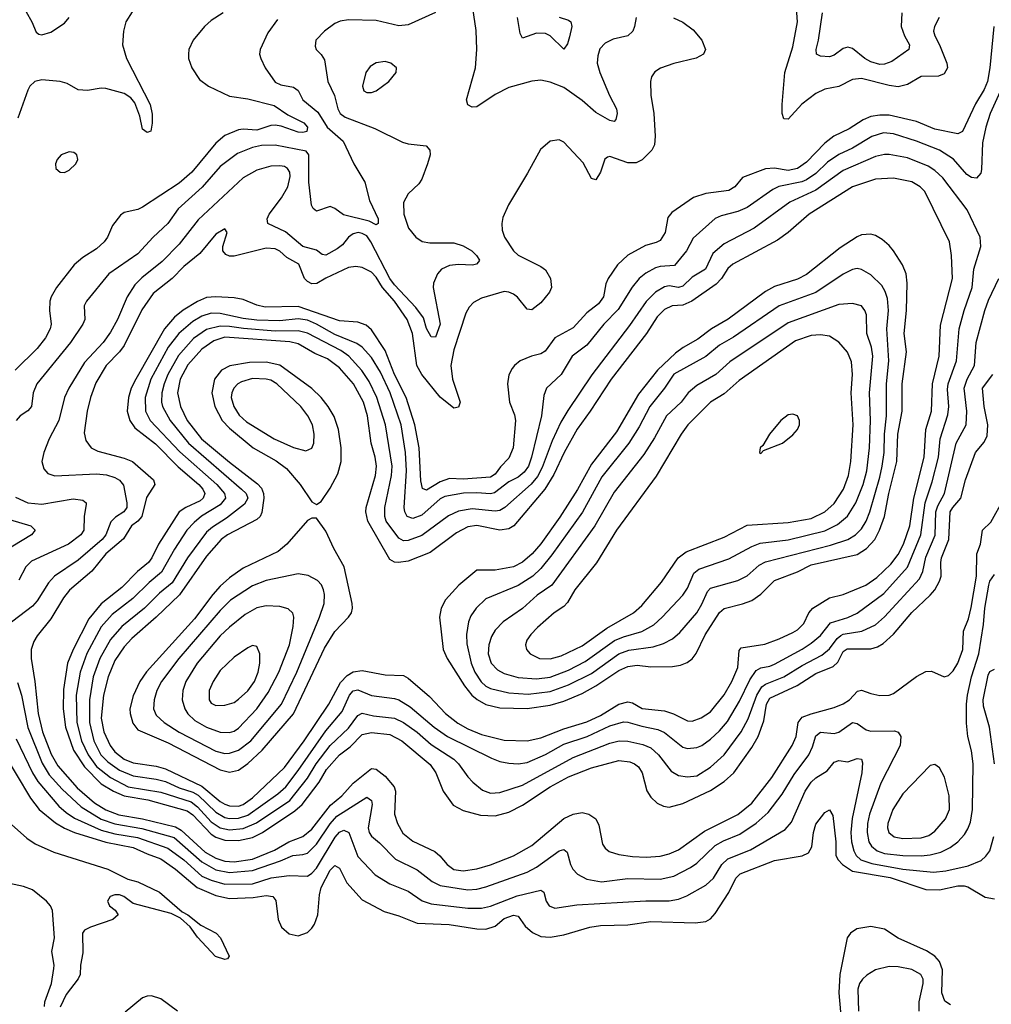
# Model space of a CAD drawing. Header units: inches. Extents: x 1649636 to 1815363, y 506543 to 641975.
# Tile 441 of 656: x 1723654 to 1727896, y 633120 to 637420. Entities that reach past the tile are written whole.
import ezdxf

# ---------------------------------------------------------------- set-up
doc = ezdxf.new("R2010")
doc.units = ezdxf.units.IN
doc.header["$MEASUREMENT"] = 0
doc.layers.add('B7623', color=7, linetype='Continuous')

msp = doc.modelspace()

# ---------------------------------------------------------------- linework, layer by layer
at = {"layer": 'B7623', "color": 5}
for points, elevation in [([(1723657.6, 637497.6), (1723707.2, 637410), (1723725.7, 637365.7), (1723737, 637357), (1723750, 637353.2), (1723790, 637365.3), (1723850, 637405.5), (1723870.7, 637429.3)], 580), ([(1725470, 637450.7), (1725350, 637397), (1725310, 637393.3), (1725210, 637417), (1725090, 637419.7), (1725053, 637413), (1725030, 637402.7), (1724984.6, 637370), (1724947.7, 637330), (1724944.5, 637304.5), (1724948.7, 637290), (1724970, 637268.7), (1724984.2, 637244.2), (1724999.5, 637150), (1725028.3, 637088.3), (1725043.3, 637030), (1725053.5, 637010), (1725074.5, 636994.5), (1725205, 636945), (1725325.1, 636885.1), (1725350, 636878), (1725428.4, 636868.4), (1725445.5, 636850), (1725446.4, 636830), (1725435.2, 636790), (1725410, 636723.7), (1725396.5, 636703.5), (1725350, 636659.7), (1725330, 636621.2), (1725331, 636570), (1725352.2, 636510), (1725383.6, 636470), (1725410.8, 636450.8), (1725445.4, 636445.4), (1725550, 636445), (1725590, 636432.8), (1725628.2, 636410), (1725648.2, 636390), (1725661.7, 636370), (1725658, 636362), (1725647.9, 636352.1), (1725631.6, 636348.4), (1725570, 636350.6), (1725530, 636346.1), (1725496.1, 636330), (1725478.2, 636310), (1725461.4, 636270), (1725459.8, 636250), (1725490.1, 636090), (1725470, 636033.7), (1725450, 636034.5), (1725430, 636071.6), (1725417.2, 636117.2), (1725383.3, 636163.3), (1725290, 636262.5), (1725269.7, 636289.7), (1725187.7, 636450), (1725170, 636475.3), (1725150, 636486.8), (1725132, 636490), (1725110, 636485.4), (1725090, 636470.5), (1725063.2, 636436.8), (1725040.9, 636419.1), (1724990, 636392.2), (1724974.2, 636394.2), (1724950, 636413.2), (1724890, 636429.9), (1724813.9, 636493.9), (1724737.3, 636530), (1724734.8, 636550), (1724743.4, 636570), (1724797.8, 636642.2), (1724824.4, 636690), (1724834.7, 636734.7), (1724833.4, 636753.4), (1724824, 636770), (1724810, 636778.4), (1724790, 636782.4), (1724750, 636780.9), (1724690, 636763), (1724630, 636729.2), (1724433.6, 636546.4), (1724350, 636439.2), (1724276.4, 636363.6), (1724187.6, 636292.4), (1724157.3, 636262.7), (1724123.8, 636210), (1724081.5, 636110), (1724050, 636054.6), (1724018.4, 636010), (1723937.6, 635922.4), (1723868, 635810), (1723850.1, 635770), (1723824.5, 635670), (1723782.2, 635590), (1723758.9, 635530), (1723751.3, 635490), (1723758.8, 635458.8), (1723777.3, 635437.3), (1723807.1, 635427.1), (1723990, 635436.6), (1724032.8, 635432.8), (1724070, 635420.9), (1724089.6, 635409.6), (1724107.7, 635387.7), (1724121.9, 635310), (1724121.7, 635290), (1724109.3, 635270), (1724072.9, 635247.1), (1724052.4, 635227.6), (1724029.6, 635170), (1724014.4, 635150), (1723910, 635059.7), (1723806.4, 634990), (1723779.8, 634960.2), (1723730, 634882.2), (1723710, 634858.3), (1723594.2, 634770)], 660), ([(1724542.3, 637450), (1724490, 637415.9), (1724460.2, 637390), (1724411.1, 637330), (1724393.2, 637290), (1724391.2, 637270), (1724391.3, 637250), (1724406, 637210), (1724438.9, 637158.9), (1724478.4, 637130), (1724570, 637086.4), (1724650, 637074.3), (1724765.4, 637045.4), (1724824.2, 637004.2), (1724894.2, 636970), (1724910.1, 636950), (1724908.4, 636931.6), (1724890, 636926.9), (1724870, 636928.2), (1724795.3, 636955.3), (1724770, 636958.9), (1724750, 636957.3), (1724690, 636938.2), (1724630, 636942.2), (1724610, 636938.9), (1724550, 636913.7), (1724510, 636881), (1724405.5, 636754.5), (1724350, 636705.5), (1724190, 636601), (1724170, 636591.5), (1724110, 636577.4), (1724094.2, 636565.8), (1724058.7, 636521.3), (1724036.9, 636470), (1724023.2, 636450), (1723990, 636418.9), (1723930, 636381.5), (1723892.2, 636350), (1723814.2, 636250), (1723791.6, 636210), (1723785.5, 636190), (1723783.6, 636150), (1723791.9, 636090), (1723787.5, 636070), (1723767.1, 636030), (1723730, 635983.7), (1723634, 635890)], 620), ([(1724145.1, 637454.9), (1724118, 637410), (1724106.8, 637370), (1724103.3, 637310), (1724120.3, 637250), (1724224.1, 637050), (1724232, 637008), (1724232.3, 636967.7), (1724226.4, 636933.6), (1724210, 636927.6), (1724190, 636941.6), (1724178.2, 636998.2), (1724156.3, 637056.3), (1724139, 637079), (1724110, 637098.2), (1724030, 637119.9), (1724010, 637121.4), (1723950, 637110.9), (1723910, 637114.1), (1723861.5, 637141.5), (1723830, 637149.9), (1723750, 637157.6), (1723720.2, 637150), (1723698.9, 637130), (1723690, 637112.1), (1723646.6, 636990)], 580), ([(1726345.1, 637430), (1726339, 637390), (1726330.7, 637369.3), (1726310, 637349.1), (1726245, 637335), (1726210, 637318), (1726187.7, 637292.3), (1726178, 637262), (1726176.1, 637230), (1726186.6, 637190), (1726229.3, 637089.3), (1726259.8, 637030), (1726262.9, 637010), (1726256.4, 636983.6), (1726250, 636975.6), (1726230, 636979.2), (1726170, 637014.6), (1726110, 637066.6), (1726030, 637124.2), (1725970, 637146.8), (1725930, 637156.1), (1725890, 637151.7), (1725790, 637123.8), (1725730, 637094), (1725650, 637039.7), (1725630, 637038.3), (1725610, 637047.6), (1725605.3, 637070), (1725643.5, 637210), (1725649.8, 637290), (1725647, 637373), (1725632.4, 637470)], 660), ([(1726010, 637431.6), (1726050, 637418), (1726060.3, 637410), (1726064.1, 637390), (1726054.6, 637345.4), (1726045.8, 637314.2), (1726030, 637291.8), (1725970, 637349.8), (1725950, 637359.5), (1725910, 637360.9), (1725850, 637339.7), (1725839.6, 637359.6), (1725827.2, 637430)], 640), ([(1727668.7, 637430), (1727648.6, 637390), (1727644.6, 637370), (1727649.5, 637350), (1727670.7, 637310.7), (1727702, 637230), (1727704.6, 637210), (1727690, 637184.1), (1727666.4, 637173.6), (1727590, 637171.4), (1727530, 637136.6), (1727490, 637127.2), (1727450, 637132.8), (1727330, 637163), (1727290, 637159), (1727230, 637128.1), (1727170, 637117), (1727130, 637097.9), (1727068.9, 637051.1), (1727010, 636986.2), (1726990, 636986.6), (1726983.6, 637010), (1726982.5, 637050), (1726995.4, 637190), (1727030, 637302), (1727049.9, 637410), (1727045.4, 637470)], 680), ([(1727505.8, 637450), (1727502.7, 637390), (1727517.7, 637350), (1727539.7, 637310), (1727536.5, 637290), (1727462.2, 637237.8), (1727430, 637225.2), (1727410, 637224.7), (1727370, 637236.5), (1727344.4, 637250), (1727290, 637294.5), (1727270, 637299.4), (1727250, 637294.6), (1727210, 637264.8), (1727190, 637258), (1727150, 637260.2), (1727132.6, 637270), (1727131.4, 637290), (1727141.5, 637330), (1727158.6, 637450)], 660), ([(1724779.3, 637420.7), (1724738.1, 637361.9), (1724703.7, 637290), (1724701.1, 637270), (1724706.3, 637250), (1724725.8, 637210), (1724770, 637146.5), (1724794.9, 637134.9), (1724850, 637125.9), (1724870, 637111.2), (1724890.9, 637070), (1724956, 637016), (1724996.3, 636950), (1725066.5, 636890), (1725113.5, 636790), (1725160.5, 636710), (1725181.1, 636630), (1725218.9, 636550), (1725219.1, 636530), (1725210, 636523.7), (1725180.1, 636540.1), (1725068.1, 636568.1), (1725030, 636596), (1725010, 636604.7), (1724950, 636584.2), (1724936, 636596), (1724928.7, 636610), (1724916.5, 636710), (1724917, 636830), (1724905.4, 636845.4), (1724770, 636871.9), (1724710.4, 636870.4), (1724670, 636862.5), (1724604.5, 636835.5), (1724530, 636778.9), (1724451.1, 636688.9), (1724346.6, 636593.4), (1724300.9, 636530), (1724236.8, 636470), (1724170, 636397.5), (1724043.5, 636310), (1723946.3, 636190), (1723936, 636170), (1723938.2, 636110), (1723929.4, 636090), (1723876.3, 636010), (1723728.8, 635830), (1723713.5, 635790), (1723706, 635730), (1723690, 635711.4), (1723656.2, 635690), (1723638.3, 635670)], 640), ([(1726508, 637428), (1726550, 637408.9), (1726595.1, 637375.1), (1726632, 637330), (1726648, 637290), (1726639.1, 637270), (1726607.9, 637252.1), (1726510, 637228.5), (1726451.3, 637208.7), (1726427.7, 637192.3), (1726412.7, 637170), (1726408.4, 637150), (1726410.3, 637090), (1726423, 637010), (1726428.8, 636911.2), (1726426.3, 636873.7), (1726413.6, 636850), (1726372.5, 636807.5), (1726345.5, 636794.5), (1726310, 636794.3), (1726230, 636822.6), (1726221, 636819), (1726209.4, 636810.6), (1726190, 636754.5), (1726170, 636720.5), (1726150, 636726.9), (1726114.5, 636794.5), (1726030, 636884.7), (1726010, 636894.7), (1725970, 636889.6), (1725927.3, 636852.7), (1725871.6, 636750), (1725787.9, 636612.1), (1725763.9, 636556.1), (1725758.6, 636530), (1725760.4, 636500.4), (1725770.2, 636470), (1725810, 636410.3), (1725830, 636392.2), (1725930, 636342.4), (1725950, 636327.4), (1725972.1, 636290), (1725976.3, 636250), (1725968, 636230), (1725930, 636183.1), (1725890, 636152.1), (1725870, 636155.2), (1725827.7, 636207.7), (1725810, 636221.8), (1725790, 636230.3), (1725770, 636232.2), (1725670, 636203.2), (1725635.8, 636184.2), (1725615.9, 636164.1), (1725602.4, 636137.6), (1725550, 635978), (1725536.1, 635910), (1725543.3, 635850), (1725576.9, 635750), (1725570, 635727.3), (1725550, 635723.5), (1725490, 635771.4), (1725410, 635870.5), (1725388.7, 635910), (1725369.3, 636050), (1725345.3, 636110), (1725290.2, 636190), (1725238.7, 636250), (1725210, 636295.8), (1725190, 636316.9), (1725150, 636337.9), (1725121.9, 636341.9), (1725090, 636337.8), (1724990, 636290.8), (1724952, 636268), (1724930, 636266.2), (1724910, 636275.9), (1724897.5, 636290), (1724872.4, 636352.4), (1724820.9, 636380.9), (1724790, 636408.4), (1724770, 636419.6), (1724730, 636422.5), (1724590, 636387.5), (1724570, 636387.8), (1724554.7, 636394.7), (1724541, 636410), (1724540.9, 636430), (1724560.5, 636490), (1724550, 636507), (1724510, 636483.9), (1724440.6, 636399.4), (1724370, 636341.9), (1724319.8, 636290), (1724236.5, 636223.5), (1724187.9, 636152.1), (1724110, 635996.5), (1724090, 635969.9), (1724030.9, 635909.1), (1723986.4, 635833.6), (1723963, 635770), (1723948.1, 635710), (1723936.1, 635616.1), (1723942.5, 635582.5), (1723966.7, 635550), (1723995.4, 635535.4), (1724110, 635504.4), (1724146.3, 635490), (1724238.9, 635410), (1724243.7, 635390), (1724207.4, 635332.6), (1724186.9, 635250), (1724169.5, 635230.5), (1724141.9, 635210), (1724106.7, 635153.3), (1724030, 635086.8), (1723969.2, 635010.8), (1723871.2, 634928.8), (1723845.1, 634894.9), (1723790, 634802.7), (1723730.5, 634729.5), (1723715.7, 634704.3), (1723704.2, 634670), (1723704.6, 634630), (1723720.6, 634530), (1723734.6, 634390), (1723753.7, 634310), (1723791.6, 634211.6), (1723821, 634161), (1723905, 634065), (1723980, 634000), (1724030, 633969.1), (1724087.5, 633947.5), (1724190, 633930.3), (1724334.8, 633894.8), (1724359.7, 633879.7), (1724464.3, 633784.3), (1724510, 633758), (1724550, 633745.3), (1724590, 633742.1), (1724670, 633753.1), (1724766.4, 633793.6), (1724828.5, 633830), (1724890, 633852.6), (1724930, 633885), (1725010.6, 633989.4), (1725060.1, 634030), (1725110, 634086.2), (1725190, 634150.1), (1725210, 634146.8), (1725250, 634116.8), (1725288.4, 634070), (1725295.1, 634050), (1725290.1, 633950), (1725303.5, 633910), (1725327.2, 633867.2), (1725370, 633832.5), (1725466.5, 633786.5), (1725488.4, 633768.4), (1725519.8, 633730), (1725550, 633709.2), (1725590, 633703.3), (1725650, 633711.1), (1725710, 633728.7), (1725810, 633767.6), (1725890, 633812.9), (1726030, 633931.3), (1726070, 633950.1), (1726110, 633957.6), (1726139.5, 633950), (1726170.2, 633930), (1726182.6, 633902.6), (1726199.4, 633819.4), (1726210, 633802.3), (1726227.8, 633787.8), (1726270, 633773.5), (1726330, 633765.1), (1726390, 633762.5), (1726450, 633767.3), (1726490, 633777.5), (1726530, 633794.7), (1726644.1, 633875.9), (1726790, 633949.1), (1726850, 633998.2), (1726938.7, 634110), (1727026.5, 634250), (1727043.7, 634290), (1727053.2, 634350), (1727070, 634373.2), (1727110, 634389), (1727210, 634416.2), (1727250, 634432.7), (1727276.5, 634450), (1727312.2, 634487.8), (1727330, 634491.9), (1727370, 634476.6), (1727410, 634468.5), (1727450, 634470.2), (1727470, 634477.7), (1727570, 634551.8), (1727610, 634572.9), (1727635.2, 634575.2), (1727690, 634550.4), (1727710, 634556.5), (1727730, 634576.5), (1727750, 634609.1), (1727772.4, 634670), (1727775.6, 634750), (1727796.2, 634803.8), (1727807.7, 634852.3), (1727831.6, 634990), (1727833.1, 635086.9), (1727849.6, 635130), (1727857.4, 635190), (1727893.9, 635226.1), (1728007.6, 635430)], 680), ([(1727907.7, 637390), (1727889.6, 637209.6), (1727879.2, 637150), (1727865.2, 637114.8), (1727827.4, 637052.6), (1727770, 636931.9), (1727750, 636921.3), (1727650, 636942.3), (1727570, 636975.3), (1727450, 637002.9), (1727410, 637003.4), (1727370, 636996.6), (1727337, 636983), (1727276.3, 636943.7), (1727208.2, 636911.8), (1727170, 636880.7), (1727090, 636798.3), (1727050, 636770), (1727010, 636761), (1726950, 636771.8), (1726910, 636768.8), (1726810, 636731), (1726776.5, 636690), (1726750, 636674.1), (1726650, 636660.7), (1726596.1, 636643.9), (1726501.9, 636578.1), (1726483.9, 636556.1), (1726472.1, 636490), (1726450, 636456.2), (1726433.4, 636446.6), (1726386.8, 636433.2), (1726309, 636391), (1726263.5, 636350), (1726223, 636290), (1726213.6, 636266.4), (1726203.4, 636210), (1726181.4, 636178.6), (1726130, 636139.9), (1726070, 636073.9), (1725990.1, 636029.9), (1725948.2, 635971.8), (1725930, 635960.7), (1725888.5, 635950), (1725839.5, 635930), (1725813.8, 635910), (1725803.6, 635896.4), (1725790, 635869.4), (1725783.5, 635830), (1725792.9, 635750), (1725814.6, 635694.6), (1725818.2, 635670), (1725809.1, 635550), (1725790, 635504.8), (1725752.9, 635467.1), (1725730, 635435.2), (1725710, 635422.6), (1725590, 635413.4), (1725530, 635416), (1725490, 635401.2), (1725430, 635365.3), (1725413, 635373), (1725405.3, 635405.3), (1725398, 635550), (1725378.8, 635650), (1725341, 635770), (1725290.4, 635870), (1725250, 635975.6), (1725190, 636065.2), (1725166.2, 636086.2), (1725130, 636099.1), (1725050, 636104.5), (1724870, 636167.8), (1724725.1, 636165.1), (1724690, 636173.2), (1724630, 636198.5), (1724590, 636204.7), (1724510, 636209.9), (1724470, 636206.5), (1724430, 636189.9), (1724368.1, 636151.9), (1724330, 636120.4), (1724286.9, 636070), (1724161.5, 635850), (1724141.3, 635810), (1724128.9, 635770), (1724123.7, 635710), (1724134.2, 635670), (1724157.4, 635637.4), (1724247.6, 635567.6), (1724346.6, 635466.6), (1724436.3, 635390), (1724454.2, 635370), (1724462, 635350), (1724455.2, 635330), (1724441.4, 635318.6), (1724378.7, 635290), (1724349.6, 635270), (1724259.7, 635130), (1724230.5, 635070), (1724216, 635050), (1724168, 635010), (1724100.5, 634939.5), (1724010, 634869), (1723956.5, 634803.5), (1723887.1, 634670), (1723863.1, 634610), (1723844.7, 634495.3), (1723843.7, 634410), (1723854.2, 634330), (1723888.3, 634230), (1723937.5, 634157.5), (1724010, 634082.5), (1724063.1, 634050), (1724109.7, 634029.7), (1724213, 634013), (1724385, 633965), (1724410, 633947.3), (1724490, 633863.2), (1724510.1, 633850), (1724550, 633837.2), (1724610, 633835.8), (1724670, 633848.8), (1724714, 633870), (1724856, 633964), (1724887.2, 633992.8), (1724961, 634090), (1724994.3, 634145.7), (1725050, 634208.8), (1725096.4, 634243.6), (1725150, 634297.6), (1725190, 634306.8), (1725270, 634298.4), (1725322.8, 634270), (1725446.7, 634166.7), (1725470.6, 634130), (1725503.5, 634050), (1725546.5, 633990), (1725590, 633966.5), (1725665.9, 633945.9), (1725730, 633942.6), (1725790, 633958.2), (1725850, 633990.1), (1725970, 634070.1), (1726050, 634113.9), (1726150, 634152.4), (1726270, 634184.1), (1726318.1, 634178.1), (1726338.6, 634170), (1726356.4, 634156.4), (1726371.8, 634130), (1726392, 634052), (1726410, 634024.9), (1726437.9, 633997.9), (1726464.5, 633984.5), (1726490, 633980.7), (1726550, 633997.4), (1726670, 634053.5), (1726730, 634093.2), (1726771.5, 634130), (1726850, 634241.9), (1726878.2, 634290), (1726902.6, 634357.4), (1726914.4, 634430), (1726930, 634457), (1727048.1, 634511.9), (1727130, 634564), (1727205.6, 634594.4), (1727225.8, 634614.2), (1727250, 634660.3), (1727267.7, 634672.3), (1727370, 634672.7), (1727398.8, 634681.2), (1727424.8, 634695.2), (1727470, 634736), (1727550, 634831.4), (1727630, 634906.3), (1727649.6, 634930.4), (1727670, 634967.2), (1727677, 634990), (1727675.8, 635050), (1727679.5, 635070), (1727711.3, 635150), (1727716.8, 635270), (1727728.2, 635290), (1727763.5, 635330), (1727783.7, 635410), (1727827, 635530), (1727865.4, 635574.6), (1727877.7, 635602.3), (1727881, 635650), (1727864.6, 635730), (1727857.8, 635810), (1727902.5, 635870)], 720), ([(1727964.8, 637170), (1727891.7, 637010), (1727871.8, 636950), (1727858.4, 636881.6), (1727854, 636766), (1727850, 636749.6), (1727832.2, 636727.8), (1727810, 636730.6), (1727790, 636744.5), (1727730.6, 636810.5), (1727670, 636849.9), (1727570, 636889.1), (1727470, 636920.8), (1727425.8, 636925.8), (1727374.7, 636910), (1727290, 636859.3), (1727230, 636831.6), (1727181.7, 636798.3), (1727130, 636748.7), (1727090, 636719.9), (1727068.8, 636711.2), (1726968.2, 636691.8), (1726942, 636678), (1726830, 636599.6), (1726790, 636582.4), (1726716.7, 636563.3), (1726690, 636551.9), (1726594.1, 636465.9), (1726565.4, 636410), (1726513.5, 636346.5), (1726450, 636342.6), (1726430, 636336), (1726387.2, 636312.8), (1726359.1, 636290), (1726328.4, 636251.6), (1726266.4, 636153.6), (1726204.1, 636090), (1726130, 635998.8), (1726065.6, 635950), (1726018.2, 635870), (1725953.8, 635810), (1725941.9, 635778.1), (1725932.7, 635690), (1725889.3, 635510), (1725875.9, 635470), (1725856.8, 635443.2), (1725830, 635422.2), (1725790, 635401.2), (1725726.8, 635353.2), (1725710, 635348.8), (1725650, 635353.3), (1725591.6, 635351.6), (1725510, 635338.1), (1725490, 635327), (1725410, 635256.4), (1725370, 635241.9), (1725346.4, 635250), (1725336, 635270), (1725332.5, 635290), (1725342.7, 635450), (1725339.2, 635530), (1725319.3, 635650), (1725271.5, 635790), (1725230, 635880.2), (1725190, 635944.2), (1725149.4, 635989.4), (1725125.4, 636005.4), (1725030, 636045.5), (1724950, 636090.9), (1724910, 636107.2), (1724870, 636113.9), (1724790, 636104.2), (1724690, 636108), (1724630, 636115), (1724530, 636137), (1724490, 636137.9), (1724450, 636124.6), (1724410, 636102.1), (1724348.4, 636050), (1724302.3, 635990), (1724226.5, 635850), (1724201.5, 635770), (1724203.3, 635710), (1724223.7, 635670), (1724353.2, 635533.2), (1724514.9, 635390), (1724548.8, 635350), (1724552.6, 635330), (1724530, 635301.2), (1724447.9, 635252.1), (1724415.3, 635224.7), (1724384.4, 635190), (1724330, 635107.9), (1724273.6, 635006.4), (1724218.6, 634961.4), (1724148.1, 634891.9), (1724058.4, 634821.6), (1724010, 634768.2), (1723947.8, 634652.2), (1723918.6, 634570), (1723900.5, 634470), (1723903.8, 634350), (1723924.1, 634270), (1723952.9, 634210), (1723990, 634158.4), (1724050, 634110), (1724127.8, 634070), (1724270, 634046.8), (1724403.3, 634003.3), (1724430, 633982), (1724490, 633916.9), (1724530, 633889.8), (1724570, 633881.1), (1724630, 633887.1), (1724688.2, 633911.8), (1724833.3, 634010), (1724910, 634107.5), (1724948.4, 634170), (1725010, 634250.1), (1725090, 634325.3), (1725130, 634380.8), (1725150, 634391.2), (1725199.5, 634379.5), (1725290, 634368.9), (1725330, 634350.5), (1725390, 634308.5), (1725450, 634255.1), (1725549.4, 634190), (1725570.1, 634170), (1725610, 634112.6), (1725632.2, 634090), (1725674.8, 634054.8), (1725710, 634042.5), (1725750, 634044.6), (1725850, 634076.3), (1726070, 634198.3), (1726230, 634260.1), (1726271, 634271), (1726310, 634269.6), (1726374.7, 634254.7), (1726410, 634239.8), (1726443.5, 634210), (1726498.3, 634138.3), (1726530, 634118.4), (1726570, 634112.5), (1726610, 634117.9), (1726670, 634154.8), (1726729.3, 634210), (1726804.6, 634310), (1726834.1, 634365.9), (1726872.2, 634470), (1726894.2, 634505.8), (1726910, 634517.9), (1726989.9, 634550), (1727070, 634598.9), (1727156, 634644), (1727190, 634672), (1727223, 634717), (1727238.6, 634730), (1727250, 634735.7), (1727331.2, 634748.8), (1727390, 634777.1), (1727430, 634811.8), (1727582.6, 634977.4), (1727597.4, 635010), (1727610, 635072), (1727651, 635169), (1727654.5, 635270), (1727663.4, 635296.6), (1727691.8, 635350), (1727743.6, 635570), (1727786.1, 635650), (1727789.1, 635710), (1727777.9, 635810), (1727790.5, 635849.5), (1727823.1, 635910), (1727830.8, 636010), (1727867.5, 636150), (1727884.4, 636195.6), (1727929.9, 636290)], 740), ([(1723635, 635335), (1723690, 635310.1), (1723750, 635304.3), (1723887, 635327), (1723930, 635321.3), (1723943.6, 635310), (1723944, 635304), (1723935, 635250), (1723933.4, 635190), (1723920.6, 635170), (1723867.7, 635130), (1723705, 635055), (1723680.2, 635030), (1723650, 634972.4)], 640), ([(1723610, 635236.5), (1723702, 635210), (1723720.9, 635190), (1723705.2, 635170), (1723583.7, 635096.3)], 620), ([(1723645.1, 634525.1), (1723661.3, 634470), (1723689.3, 634329.3), (1723752.5, 634172.5), (1723782.6, 634122.6), (1723839.4, 634059.4), (1723922.4, 633982.4), (1724010, 633928.4), (1724070, 633908.5), (1724187, 633887), (1724328.1, 633848.1), (1724450, 633742.7), (1724510, 633707.7), (1724570, 633694.9), (1724670, 633703.7), (1724793.4, 633746.6), (1724846.2, 633770), (1724890, 633773.9), (1724910, 633780.3), (1724950, 633819.2), (1725010, 633908.1), (1725039.3, 633940.7), (1725170, 634024.2), (1725190, 634010.3), (1725192.7, 633992.7), (1725176.1, 633890), (1725180.1, 633870), (1725190, 633854.2), (1725225, 633825), (1725294.2, 633754.2), (1725390, 633707.7), (1725455.4, 633655.4), (1725490, 633638.2), (1725610, 633620.1), (1725650, 633622.7), (1725690, 633632.3), (1725870, 633696.3), (1725910, 633718.2), (1726010, 633790.1), (1726030, 633796.5), (1726044, 633784), (1726058.3, 633730), (1726069.6, 633709.6), (1726090, 633687.7), (1726130, 633666.9), (1726195, 633655), (1726310, 633669.6), (1726450, 633666.1), (1726510, 633679.5), (1726582.6, 633717.4), (1726610, 633736.4), (1726690, 633813.7), (1726726.5, 633833.5), (1726797.9, 633862.1), (1726870, 633910.6), (1726922.1, 633957.9), (1726982.5, 634037.5), (1727036.1, 634123.9), (1727099.7, 634210), (1727115.7, 634244.3), (1727130, 634292.1), (1727150, 634308.3), (1727210, 634302.4), (1727230, 634307.8), (1727290, 634350.8), (1727310, 634346.7), (1727350, 634318.4), (1727370, 634312.4), (1727474.3, 634314.3), (1727490, 634308.7), (1727501.2, 634290), (1727497.8, 634250), (1727414.1, 634085.9), (1727364.3, 633950), (1727355.6, 633910), (1727353.9, 633870), (1727361.8, 633830), (1727372.8, 633810), (1727398.2, 633790), (1727430, 633779.1), (1727510, 633769.8), (1727590, 633768.4), (1727630, 633772.7), (1727675.6, 633784.4), (1727716.1, 633803.9), (1727749.8, 633830), (1727779, 633861), (1727794.3, 633885.7), (1727805, 633915), (1727814.7, 633970), (1727817.7, 634170), (1727810, 634226.6), (1727793.4, 634290), (1727787.7, 634347.7), (1727787.3, 634430), (1727791.7, 634470), (1727809.9, 634550), (1727841.3, 634650), (1727862.2, 634777.8), (1727867.5, 634850), (1727885.7, 634950), (1727890, 634968.4), (1727910, 634996.3)], 660), ([(1727909.9, 634170.1), (1727889, 634330), (1727862.5, 634422.5), (1727860.3, 634450), (1727883.3, 634556.7), (1727890, 634572.8), (1727910, 634583.6)], 640), ([(1723638.7, 634278.7), (1723710.1, 634130), (1723732.5, 634092.5), (1723825, 633985), (1723856.9, 633956.9), (1723893.3, 633933.3), (1724010, 633880.9), (1724070, 633864.1), (1724167.7, 633847.7), (1724301.5, 633801.5), (1724370, 633750), (1724450, 633679.9), (1724490, 633661.2), (1724550, 633644.8), (1724670, 633646.4), (1724751.8, 633671.8), (1724830, 633683), (1724910, 633679.8), (1724930, 633693), (1724950, 633714.6), (1725030.9, 633850), (1725050, 633871.5), (1725070, 633880.1), (1725090.8, 633870.8), (1725130, 633765.2), (1725205.8, 633685.8), (1725270, 633645.4), (1725350, 633613.2), (1725411.9, 633571.9), (1725450, 633558.1), (1725610, 633540.1), (1725670, 633539.2), (1725710, 633547.8), (1725826.3, 633593.7), (1725930, 633618.7), (1725942.2, 633610), (1725952.7, 633570), (1725965.2, 633550), (1725990, 633539.5), (1726086.4, 633553.6), (1726388.1, 633571.9), (1726490, 633572), (1726530, 633579.3), (1726566.4, 633593.6), (1726650, 633640.5), (1726683.7, 633670), (1726719.9, 633730), (1726745.6, 633754.4), (1726845.4, 633794.6), (1726996.9, 633883.1), (1727024.3, 633915.7), (1727083.6, 634050), (1727110, 634089.4), (1727130, 634108.6), (1727180, 634140), (1727210, 634176.9), (1727230, 634184.3), (1727270, 634179.4), (1727310, 634193.6), (1727330.2, 634190), (1727333.7, 634173.7), (1727331.5, 634130), (1727288.6, 633931.4), (1727282.9, 633870), (1727285.6, 633830), (1727295.4, 633790), (1727305.9, 633770), (1727327.1, 633750), (1727375, 633735), (1727510, 633710.3), (1727643.6, 633696.4), (1727697.5, 633702.5), (1727795.8, 633724.2), (1727851.7, 633748.3), (1727873, 633767), (1727889.9, 633790.1), (1727907.1, 633852.9)], 640), ([(1723576.1, 634230), (1723700.5, 634020.5), (1723739.3, 633970), (1723810, 633912.4), (1723849, 633889), (1723893.7, 633870), (1724030, 633827.9), (1724150, 633805.1), (1724210, 633776.9), (1724270, 633755.5), (1724334.6, 633710), (1724429.5, 633629.5), (1724510, 633595.5), (1724570, 633582.4), (1724673.1, 633586.9), (1724730, 633594.3), (1724759.6, 633590), (1724772.6, 633572.6), (1724782, 633490), (1724797.3, 633457.3), (1724830, 633427.9), (1724870, 633419.2), (1724910, 633433.3), (1724930, 633451.6), (1724941.2, 633470), (1724955.3, 633510), (1724962.6, 633597.4), (1724969.9, 633630), (1725010, 633705.3), (1725030, 633725.5), (1725050, 633713.8), (1725082.1, 633650), (1725150, 633576.6), (1725245.4, 633525.4), (1725310, 633506.5), (1725390, 633473.6), (1725528.7, 633468.7), (1725650, 633449.1), (1725690, 633448.1), (1725730, 633460.9), (1725770, 633494), (1725810, 633509), (1725830, 633504.2), (1725861.1, 633461.1), (1725892.9, 633432.9), (1725930, 633416.2), (1725970, 633412.4), (1726030, 633423.3), (1726143.6, 633456.4), (1726190, 633464.5), (1726310, 633466.6), (1726410, 633481.3), (1726603.8, 633476.2), (1726650, 633481.2), (1726670, 633492.6), (1726690, 633515.8), (1726750, 633607.8), (1726781.1, 633670), (1726799.1, 633690), (1726950, 633747.5), (1727070, 633767.7), (1727098.2, 633781.8), (1727112.5, 633807.5), (1727119.5, 633870), (1727130, 633905.8), (1727170, 633956.9), (1727190, 633968.5), (1727204.2, 633944.2), (1727217.7, 633830), (1727216.9, 633770), (1727227, 633750), (1727247.1, 633730), (1727290, 633701.7), (1727454.1, 633674.1), (1727610, 633621.7), (1727670, 633619.3), (1727750, 633637.7), (1727777.3, 633637.3), (1727793.2, 633633.2), (1727870, 633588.1), (1727910, 633580.7)], 620), ([(1723550, 633964.8), (1723685.3, 633845.3), (1723721, 633821), (1723803.7, 633783.7), (1724039.1, 633710), (1724126.9, 633666.9), (1724170, 633654.8), (1724264.3, 633610), (1724363.7, 633523.7), (1724388.5, 633510), (1724445.5, 633465.5), (1724511.5, 633430), (1724530.1, 633410.1), (1724568.2, 633330), (1724561.4, 633318.6), (1724550, 633315.1), (1724509.1, 633329.1), (1724430, 633412.8), (1724398.4, 633458.4), (1724356.4, 633496.4), (1724315.6, 633515.6), (1724150, 633559.7), (1724109.3, 633590), (1724090, 633598.3), (1724070, 633597.7), (1724048.5, 633590), (1724037.1, 633570), (1724046, 633550), (1724070.3, 633530.3), (1724083.8, 633510), (1724061.3, 633490), (1723962.7, 633457.3), (1723936.4, 633443.6), (1723928.3, 633430), (1723930, 633344), (1723919.2, 633290), (1723918.1, 633250), (1723910, 633231.2), (1723857, 633163), (1723830, 633107.8)], 580), ([(1723761.7, 633110), (1723763.9, 633130), (1723793.5, 633210), (1723803.6, 633276.4), (1723805, 633290), (1723794.6, 633350), (1723805.4, 633410), (1723797.4, 633530), (1723788, 633550), (1723770.6, 633570.6), (1723710, 633619.4), (1723670, 633634.5), (1723610, 633647.8)], 580), ([(1727717.7, 633117.7), (1727693.4, 633133.4), (1727680.2, 633170), (1727683.6, 633270), (1727670, 633306.5), (1727650, 633330.4), (1727613.7, 633353.7), (1727490, 633409.2), (1727430, 633448.5), (1727370, 633459.2), (1727308.5, 633450), (1727280.9, 633430), (1727267.3, 633410), (1727235, 633250), (1727230.7, 633170), (1727242.8, 633037.2)], 620), ([(1727580.9, 633090), (1727581.5, 633130), (1727599.4, 633210), (1727598.4, 633230), (1727588.7, 633250), (1727548.6, 633271.4), (1727490, 633283.4), (1727450, 633284.7), (1727390, 633269.8), (1727352.3, 633247.7), (1727333.2, 633230), (1727320.2, 633210), (1727314, 633186), (1727315.9, 633090)], 640), ([(1724342.6, 633090), (1724270, 633143.1), (1724230, 633156.4), (1724210, 633155.4), (1724190, 633147.8), (1724114.5, 633085.5)], 620)]:
    msp.add_lwpolyline(points, dxfattribs=dict(at, elevation=elevation))
for points, elevation in [([(1725250, 637237.2), (1725210, 637231.8), (1725184.2, 637215.8), (1725164.7, 637190), (1725150.2, 637130.2), (1725157, 637110), (1725170, 637101.8), (1725190, 637102), (1725210, 637109.3), (1725266, 637150), (1725298.4, 637190), (1725299.5, 637210), (1725275.1, 637230)], 680), ([(1723870, 636843.5), (1723834.4, 636830), (1723817.4, 636810), (1723810.3, 636790), (1723812, 636770), (1723830, 636753.4), (1723850, 636752.6), (1723870, 636762.2), (1723898.5, 636790), (1723908.4, 636810), (1723903.5, 636830), (1723890, 636839.8)], 620), ([(1727450, 636831.9), (1727430, 636831.9), (1727390, 636821.9), (1727250, 636761.2), (1727130, 636675.4), (1727017.3, 636622.7), (1726860.6, 636510), (1726730, 636441.5), (1726681.1, 636398.9), (1726649.1, 636330.9), (1726590, 636295.8), (1726550, 636255.9), (1726530, 636249.9), (1726490, 636257), (1726470, 636253.2), (1726430, 636229.9), (1726390, 636189.2), (1726316.2, 636083.8), (1726151.4, 635868.6), (1726047.1, 635712.9), (1726017.4, 635662.6), (1725979.2, 635580.8), (1725935.9, 635464.1), (1725914.8, 635425.2), (1725887.9, 635392.1), (1725772.7, 635290), (1725750, 635276.9), (1725730, 635273.8), (1725630, 635283.6), (1725570, 635274.2), (1725527, 635253), (1725410, 635167.2), (1725350, 635144.7), (1725330, 635144.6), (1725310, 635156.1), (1725253.9, 635230), (1725248.1, 635250), (1725248.1, 635290), (1725276.7, 635430), (1725280.3, 635470), (1725251, 635650), (1725213.7, 635770), (1725179.6, 635839.6), (1725147.9, 635887.9), (1725090.8, 635950), (1725055.9, 635975.9), (1724910.2, 636050.2), (1724870, 636061.5), (1724770, 636059.8), (1724630.9, 636070.9), (1724570, 636080.4), (1724530, 636080.9), (1724470, 636066.7), (1724413, 636027), (1724346.8, 635953.2), (1724300.7, 635870), (1724284.6, 635830), (1724274.9, 635790), (1724273.8, 635750), (1724277.8, 635730), (1724311.6, 635670), (1724390.6, 635570.6), (1724621.9, 635370), (1724643, 635350), (1724650.4, 635329.6), (1724636, 635304), (1724557.4, 635242.6), (1724495.7, 635204.3), (1724470, 635181.3), (1724387.2, 635070), (1724319.3, 634960.7), (1724264.6, 634915.4), (1724199.4, 634850), (1724099.6, 634770), (1724050, 634713.2), (1724004.1, 634630), (1723975.3, 634550), (1723958.3, 634450), (1723958.6, 634350), (1723978.2, 634270), (1724008.3, 634210), (1724038.2, 634178.2), (1724090, 634142.7), (1724150, 634117.2), (1724250, 634103.3), (1724290, 634093.3), (1724350, 634065.3), (1724410, 634046.9), (1724433.3, 634033.3), (1724510, 633958.6), (1724550, 633935.1), (1724570.8, 633930.8), (1724610, 633932.1), (1724650, 633945.5), (1724781.4, 634038.6), (1724815.4, 634070), (1724870, 634140.3), (1724990, 634313.4), (1725062.1, 634398), (1725093.9, 634470), (1725110, 634488.7), (1725130, 634493.5), (1725190, 634468.2), (1725290, 634455.6), (1725310, 634449.1), (1725359.6, 634419.6), (1725463.6, 634330), (1725522.3, 634290), (1725714.4, 634194.4), (1725750, 634180.7), (1725790, 634172.4), (1725830, 634170.1), (1725870, 634175.7), (1725950, 634210.9), (1726030, 634256.5), (1726131.1, 634288.9), (1726230, 634335.6), (1726290, 634353.5), (1726310, 634352.6), (1726370, 634334.4), (1726440.2, 634320.2), (1726470, 634306.3), (1726550, 634242.8), (1726570, 634236.6), (1726610, 634241.2), (1726631.8, 634250), (1726670, 634277), (1726710, 634313.8), (1726744.9, 634355.1), (1726796.2, 634443.8), (1726842.7, 634537.3), (1726870, 634578), (1726890, 634588.7), (1726930, 634596.2), (1726950, 634604.8), (1727070, 634670.1), (1727110, 634696.3), (1727149.9, 634730), (1727193.9, 634786.1), (1727270.2, 634809.8), (1727310, 634828.6), (1727426.4, 634913.6), (1727530, 635029.5), (1727589.3, 635170), (1727607.1, 635310), (1727638.8, 635401.2), (1727666.1, 635510), (1727673.6, 635590), (1727705.9, 635694.1), (1727710.3, 635730), (1727705.1, 635805.1), (1727707.4, 635830), (1727744.1, 635930), (1727755.4, 636070), (1727777.8, 636150), (1727813.4, 636250), (1727820.7, 636330), (1727849.9, 636430), (1727847.5, 636470), (1727790.6, 636590), (1727684.9, 636730), (1727650, 636761.6), (1727620.7, 636780.7), (1727530, 636816.3)], 760), ([(1727470, 636727.6), (1727390, 636722.9), (1727290, 636689.4), (1727100.6, 636570), (1727009.3, 636490), (1726962.4, 636457.6), (1726767.4, 636352.6), (1726746.2, 636333.8), (1726717.7, 636290), (1726695.1, 636264.9), (1726589.4, 636190), (1726550, 636173.6), (1726502.6, 636170), (1726470, 636154), (1726437.5, 636122.5), (1726390.6, 636050), (1726237, 635850), (1726145.4, 635710), (1726087.9, 635632.1), (1726030.6, 635529.4), (1725986.5, 635433.5), (1725946.8, 635370), (1725811.3, 635210), (1725790, 635196.7), (1725750, 635189.9), (1725650, 635211), (1725610, 635205.5), (1725561, 635179), (1725446.4, 635093.6), (1725350, 635054.5), (1725308.7, 635048.7), (1725290, 635051), (1725270, 635063), (1725173.8, 635230), (1725165.7, 635270), (1725167.4, 635290), (1725207.6, 635430), (1725211.3, 635470), (1725206.6, 635510), (1725189.2, 635570), (1725172.4, 635690), (1725155.2, 635750), (1725111.5, 635830), (1725050, 635899.7), (1724998.3, 635938.3), (1724942.1, 635962.1), (1724870, 636004.6), (1724833.5, 636013.5), (1724550, 636034), (1724502.1, 636017.9), (1724450, 635981.1), (1724387.6, 635912.4), (1724355.4, 635850), (1724343.4, 635790), (1724355.6, 635730), (1724385, 635670), (1724447.8, 635590), (1724570, 635487), (1724692.8, 635392.8), (1724710, 635373.4), (1724718.9, 635350), (1724719.7, 635330), (1724711.6, 635268.4), (1724703.3, 635250), (1724690, 635237.5), (1724560.8, 635170), (1724534.2, 635150), (1724470, 635076.9), (1724351.5, 634908.5), (1724250.1, 634810), (1724143, 634717), (1724110, 634681.3), (1724070, 634620.6), (1724039.6, 634550), (1724020.5, 634470), (1724010.3, 634370), (1724021.9, 634310), (1724048.4, 634250), (1724070, 634221.9), (1724110, 634190.4), (1724150, 634174.4), (1724250, 634160.5), (1724290, 634148.4), (1724450, 634072.8), (1724530, 634005.7), (1724550, 633993.7), (1724570, 633986.2), (1724610, 633985.2), (1724630, 633992.3), (1724670, 634021.3), (1724810, 634153.3), (1724896.5, 634270), (1725003.4, 634430), (1725054.6, 634525.4), (1725084.1, 634555.9), (1725110, 634572.3), (1725150, 634577.1), (1725250, 634558.6), (1725330, 634555.5), (1725350, 634544.4), (1725443.5, 634463.6), (1725513.5, 634390), (1725567.7, 634347.7), (1725610, 634323.3), (1725670, 634298.1), (1725770, 634272.9), (1725870, 634270.9), (1725930, 634283.8), (1726030, 634322.5), (1726130, 634352.9), (1726190, 634381.6), (1726270, 634430.5), (1726310, 634440.8), (1726330, 634436.8), (1726371.2, 634411.2), (1726470, 634401), (1726508.3, 634388.3), (1726570, 634358), (1726590, 634356.4), (1726630, 634370.7), (1726670, 634397.2), (1726730, 634471.6), (1726763.1, 634530), (1726789.4, 634590), (1726794.8, 634665.2), (1726803.6, 634676.4), (1726906.9, 634693.1), (1726970, 634715.4), (1727030, 634743.1), (1727050, 634755.8), (1727077.2, 634782.8), (1727100.2, 634830), (1727117.3, 634850), (1727190, 634894.7), (1727250, 634910.1), (1727348.1, 634950), (1727395.8, 634984.2), (1727457.7, 635042.3), (1727490, 635084.2), (1727513.6, 635130), (1727540.1, 635210), (1727558.2, 635330), (1727603.9, 635510), (1727610.6, 635630), (1727635.9, 635710), (1727639.3, 635830), (1727668.4, 635950), (1727674.6, 636085.4), (1727727, 636290), (1727722.9, 636390), (1727714.2, 636450), (1727606.8, 636670), (1727586.3, 636690), (1727550, 636712.5)], 780), ([(1727370, 636483.2), (1727330, 636480.5), (1727310, 636471.9), (1727236.4, 636423.6), (1727090, 636307.2), (1727050, 636287.2), (1726950, 636254.6), (1726910, 636233.5), (1726747.5, 636112.5), (1726675, 636070), (1726615, 636025), (1726551, 635989), (1726517.1, 635962.9), (1726439.4, 635890), (1726355.6, 635784.4), (1726259.7, 635620.3), (1726150, 635478.4), (1726090, 635368.6), (1726012.2, 635247.8), (1725928.9, 635131.1), (1725892.2, 635087.8), (1725850, 635050.3), (1725810, 635029.9), (1725730, 635016.2), (1725650, 635016.2), (1725571.8, 634950), (1725513.8, 634886.2), (1725493.8, 634850), (1725486.7, 634810), (1725503.6, 634670), (1725520.9, 634630), (1725595.8, 634510), (1725627.9, 634470), (1725650.8, 634450.8), (1725690, 634429.7), (1725750, 634414.7), (1725870, 634411.3), (1725970, 634426.5), (1726030, 634443.2), (1726110, 634477.5), (1726170, 634511), (1726270, 634577.4), (1726310, 634595), (1726350, 634600.3), (1726410, 634593.2), (1726504.6, 634595.4), (1726538.9, 634601.1), (1726567.8, 634612.2), (1726590, 634628.3), (1726608.1, 634651.9), (1726647.2, 634732.8), (1726709.3, 634830.7), (1726730, 634849), (1726810, 634868.4), (1726850, 634883.9), (1726889.6, 634910.4), (1726949.6, 634970.4), (1727050, 635009.2), (1727110, 635038.6), (1727310, 635083.8), (1727351.3, 635110), (1727387.2, 635150), (1727407.8, 635190), (1727429.9, 635250), (1727448.8, 635350), (1727483.9, 635490), (1727487.9, 635610), (1727506.6, 635710), (1727507.6, 635830), (1727526.6, 635970), (1727515.2, 636050), (1727525.7, 636150), (1727528.8, 636270), (1727525.2, 636310), (1727509, 636349), (1727469.1, 636410), (1727450, 636434.2), (1727419.5, 636459.5), (1727390, 636477)], 820), ([(1727310, 636332.7), (1727290, 636329), (1727250, 636308.6), (1727130, 636229), (1726970, 636170.8), (1726770, 636033.8), (1726710, 635997.9), (1726650, 635948.4), (1726510, 635871.8), (1726469.8, 635810.2), (1726405.1, 635730), (1726358.8, 635641.2), (1726314.3, 635570), (1726196, 635424), (1726110.8, 635269.2), (1725977.4, 635082.6), (1725930, 635023.6), (1725894.8, 634990), (1725830, 634948.9), (1725690, 634890.6), (1725647.8, 634850), (1725624.1, 634815.9), (1725613.4, 634790), (1725605.3, 634734.7), (1725606.1, 634693.9), (1725624.6, 634610), (1725641.3, 634570), (1725668.5, 634528.5), (1725689.5, 634509.5), (1725710, 634498.6), (1725790, 634479.9), (1725874.4, 634474.4), (1725970, 634486.3), (1726050, 634514.5), (1726150, 634563.8), (1726270, 634651.1), (1726314.3, 634665.7), (1726419.7, 634680.3), (1726464.8, 634695.2), (1726504.6, 634715.4), (1726536.6, 634743.4), (1726609.9, 634830), (1726633.1, 634866.9), (1726657.3, 634922.7), (1726670, 634937.4), (1726790, 634970.1), (1726830, 634991.3), (1726882.7, 635037.3), (1726910, 635051.5), (1727194.8, 635125.2), (1727270, 635149.7), (1727303, 635170), (1727330, 635196.8), (1727350.5, 635229.5), (1727366.2, 635270), (1727410, 635422.4), (1727419.3, 635470), (1727428.1, 635530), (1727429.6, 635610), (1727438.7, 635690), (1727438.9, 635830), (1727449.5, 635930), (1727439.5, 636070), (1727447.4, 636150), (1727442.5, 636202.5), (1727433.1, 636233.1), (1727418.7, 636258.7), (1727370, 636306.2), (1727330, 636328.9)], 840), ([(1727290, 636180.2), (1727230, 636176.3), (1727010, 636096.4), (1726754.7, 635925.3), (1726693.2, 635870), (1726610, 635822.2), (1726572.9, 635790), (1726541.6, 635750), (1726477.5, 635690), (1726426, 635594), (1726379.4, 635520.6), (1726250, 635356.2), (1726164.6, 635210), (1725977.1, 634950), (1725914, 634906), (1725850, 634848.4), (1725764.5, 634790), (1725730, 634753.6), (1725714.2, 634725.8), (1725702, 634690), (1725699.1, 634650), (1725713.1, 634610), (1725740.8, 634580.8), (1725770, 634564), (1725830, 634547.7), (1725910, 634540.8), (1725970, 634549), (1726050, 634579.7), (1726123.7, 634616.3), (1726251.3, 634708.7), (1726290, 634724.8), (1726370, 634747.5), (1726422.5, 634777.5), (1726459.9, 634810), (1726550, 634906.3), (1726570, 634937.2), (1726597.6, 635002.4), (1726619.3, 635020.7), (1726750, 635064.8), (1726850, 635118.6), (1726886.7, 635133.3), (1727010, 635149), (1727170, 635186.9), (1727225.1, 635214.9), (1727267.9, 635252.1), (1727304.9, 635310), (1727337.4, 635390), (1727352.3, 635450), (1727364.5, 635550), (1727368.9, 635670), (1727365, 635790), (1727379.7, 635950), (1727373.7, 635990), (1727352.8, 636050), (1727350.9, 636130.9), (1727344.4, 636150), (1727330, 636169.7)], 860), ([(1727150, 636044), (1727110, 636040.2), (1727042.1, 636017.9), (1726795.3, 635844.7), (1726730, 635786.5), (1726670, 635749.9), (1726571.5, 635650), (1726541.9, 635610), (1726433.1, 635426.9), (1726259.8, 635190), (1726172.6, 635047.4), (1726077.2, 634930), (1726046, 634874), (1726030, 634857.4), (1725987.2, 634830), (1725914.4, 634765.6), (1725885.1, 634734.9), (1725868.6, 634710), (1725863.2, 634690), (1725866.4, 634670), (1725882.8, 634650), (1725923.8, 634630), (1725970, 634629.2), (1726018.3, 634641.7), (1726110, 634686), (1726217.7, 634762.3), (1726334, 634830), (1726370, 634861.8), (1726456.5, 634963.5), (1726528.5, 635070), (1726564, 635096), (1726730, 635160.4), (1726830, 635212.1), (1727010, 635223.8), (1727110, 635241.1), (1727169, 635271), (1727210, 635306.6), (1727251.1, 635368.9), (1727272.5, 635430), (1727283.4, 635490), (1727293.2, 635650), (1727284.9, 635790), (1727289.9, 635870), (1727286.1, 635926.1), (1727268.3, 635968.3), (1727231, 636011), (1727190, 636038)], 880), ([(1724730, 635923.8), (1724657.5, 635922.5), (1724571.3, 635908.7), (1724534.6, 635890), (1724505.1, 635850), (1724493.6, 635790), (1724506.5, 635730), (1724537.5, 635670), (1724570, 635635.4), (1724672.7, 635550), (1724773.7, 635493.7), (1724819.3, 635459.3), (1724879, 635390), (1724930, 635314.9), (1724950, 635302.8), (1724970, 635315.5), (1725010, 635374), (1725043.2, 635436.8), (1725057.1, 635490), (1725057.7, 635550), (1725045.7, 635630), (1725027.2, 635687.2), (1725001.2, 635730), (1724970, 635770.5), (1724930, 635808.8), (1724790, 635911.6)], 820), ([(1724670, 635852.9), (1724621.8, 635838.2), (1724606.8, 635830), (1724588.6, 635811.4), (1724579.6, 635790), (1724577.7, 635770), (1724588.3, 635730), (1724612.8, 635692.8), (1724644.2, 635664.2), (1724764.7, 635590), (1724850, 635550.9), (1724902.8, 635537.2), (1724930, 635548.5), (1724937.8, 635570), (1724939.8, 635610), (1724931.8, 635650), (1724912.5, 635690), (1724881, 635730), (1724777, 635830), (1724750, 635845), (1724730, 635849.9)], 840), ([(1727030, 635697.4), (1727010, 635693.6), (1726977, 635670), (1726928, 635610), (1726899.1, 635560.9), (1726887.3, 635550), (1726884.7, 635530), (1726890, 635526), (1726901.2, 635538.8), (1726985.2, 635570), (1727030, 635606.4), (1727050, 635630.5), (1727058.2, 635650), (1727059.3, 635670), (1727050, 635689.6)], 920), ([(1724930, 635243.6), (1724910, 635232.8), (1724820.5, 635130), (1724783.1, 635096.9), (1724630, 635024.5), (1724570, 634982.4), (1724530, 634946.4), (1724497.3, 634910), (1724416.8, 634803.2), (1724207.7, 634572.3), (1724178.8, 634530), (1724150, 634466.9), (1724135.1, 634410), (1724135.7, 634390), (1724147.8, 634347.8), (1724170, 634319.1), (1724302.1, 634262.1), (1724530, 634143.9), (1724570, 634134.2), (1724610, 634143), (1724650, 634171.4), (1724713, 634230), (1724850, 634388.1), (1724984.6, 634675.4), (1725030, 634747.3), (1725089.8, 634810), (1725102.5, 634830), (1725107.2, 634850), (1725105.7, 634870), (1725071.4, 635030), (1725024.9, 635110), (1724990, 635185.6), (1724950, 635242.7)], 820), ([(1724870, 634999.8), (1724730, 634971), (1724670, 634947.3), (1724575.1, 634884.9), (1724530, 634839.6), (1724349.2, 634630), (1724272.9, 634530), (1724252.9, 634490), (1724240.9, 634450), (1724238.4, 634410), (1724250, 634382.3), (1724284.2, 634350), (1724350, 634308.9), (1724510, 634225), (1724550, 634215.5), (1724570, 634216), (1724610, 634229.2), (1724662.8, 634270), (1724796.6, 634430), (1724863.4, 634570), (1724963.2, 634810), (1724983, 634870), (1724984.9, 634910), (1724980.6, 634930), (1724971.5, 634951.5), (1724954.2, 634970), (1724912.9, 634992.9)], 840), ([(1724730, 634859.9), (1724690, 634851), (1724637.9, 634822.1), (1724570, 634767.3), (1724530, 634728.6), (1724429.1, 634610), (1724379.8, 634530), (1724366.8, 634490), (1724364.1, 634450), (1724375.1, 634410), (1724387.9, 634387.9), (1724419.2, 634359.2), (1724470, 634330.1), (1724530, 634308.6), (1724570, 634306.5), (1724590, 634312.5), (1724610, 634326), (1724690, 634410.1), (1724738.6, 634481.4), (1724784.9, 634570), (1724831.8, 634690), (1724847.9, 634770), (1724851.3, 634810), (1724847.3, 634827.3), (1724826.8, 634846.8), (1724790, 634856.8)], 860), ([(1724670, 634686.6), (1724650, 634677.2), (1724590, 634635.8), (1724530, 634577.4), (1724498.6, 634530), (1724482, 634490), (1724481, 634450), (1724490, 634435.6), (1724510, 634425), (1724550, 634426.4), (1724590, 634438.5), (1724610, 634451.9), (1724650, 634488.6), (1724678.9, 634530), (1724695.5, 634570), (1724702.9, 634610), (1724702, 634650), (1724690, 634682.9)], 880), ([(1727650, 634167.3), (1727630, 634162.4), (1727510, 634039.4), (1727466.1, 633970), (1727444.4, 633910), (1727442.8, 633890), (1727448.8, 633870), (1727471.6, 633851.6), (1727510, 633844.5), (1727590, 633846.4), (1727623.5, 633856.5), (1727650, 633875.8), (1727695.6, 633930), (1727713.5, 633970), (1727712.8, 634030), (1727691.8, 634111.8), (1727670, 634151.8)], 680)]:
    msp.add_lwpolyline(points, close=True, dxfattribs=dict(at, elevation=elevation))

doc.saveas('drawing.dxf')
